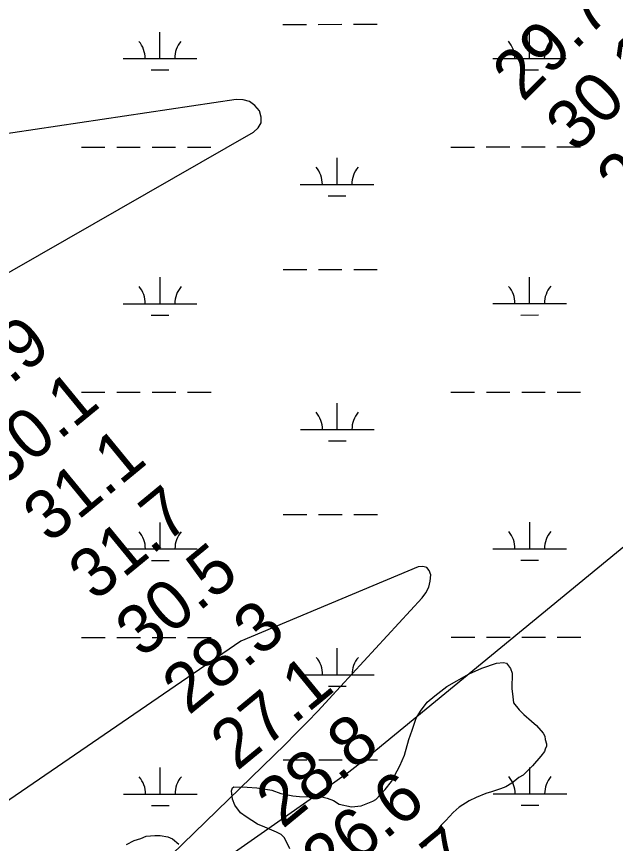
# Model space of a CAD drawing. Extents: x 3279314 to 3317160, y 734079 to 759431.
# Drawn here: x 3305828 to 3306641, y 740442 to 741565 of the extents above; entities that cross this region are included whole.
import ezdxf

# ---------------------------------------------------------------- set-up
doc = ezdxf.new("R2010")
doc.units = 0
for name, color, linetype in [('V-RIVR-RANG', 7, 'Continuous'), ('V-SITE-VEGE', 7, 'Continuous'), ('V-TOPO-MAJR', 7, 'Continuous'), ('V-WETL-SWMP', 7, 'Continuous')]:
    doc.layers.add(name, color=color, linetype=linetype)

msp = doc.modelspace()

# ---------------------------------------------------------------- linework, layer by layer
at = {"layer": 'V-SITE-VEGE'}
for points in [[(3306198.9, 740435.3), (3306194.3, 740444.9), (3306191.1, 740450.6), (3306187.2, 740454.6), (3306180.9, 740457.9), (3306165, 740464.5), (3306154.7, 740468.7), (3306139.7, 740478.5), (3306131.8, 740484.2), (3306124, 740494.6), (3306120.9, 740502.7), (3306119.5, 740513.9), (3306121.1, 740517.8), (3306122.7, 740519.4), (3306141.1, 740519.1), (3306153.8, 740518.1), (3306174.5, 740514.6), (3306186.4, 740510.5), (3306203.1, 740507), (3306211.9, 740506.1), (3306242.2, 740505.7), (3306249.4, 740504), (3306258.1, 740500.6), (3306266, 740495.7), (3306282.7, 740492.3), (3306295.5, 740493.7), (3306311.5, 740499.9), (3306315.6, 740502.2), (3306328.5, 740515.6), (3306336.7, 740526.6), (3306348.2, 740548), (3306354.7, 740562.3), (3306360.6, 740583.7), (3306364.8, 740596.4), (3306370.6, 740612.3), (3306376.4, 740621.8), (3306385.3, 740634.4), (3306395.8, 740643), (3306412, 740655.6), (3306442.5, 740672.7), (3306459.4, 740680.4), (3306479.4, 740687.3), (3306489, 740687.9), (3306493, 740687.1), (3306498.5, 740679.8), (3306500.8, 740673.4), (3306500.5, 740652.7), (3306501.9, 740641.5), (3306502.6, 740633.5), (3306510.4, 740623.8), (3306516.7, 740617.3), (3306527, 740608.4), (3306534, 740602.7), (3306542.7, 740592.2), (3306545, 740588.2), (3306545.7, 740583.4), (3306547.2, 740577.8), (3306547.2, 740574.6), (3306545.5, 740570.6), (3306544.7, 740567.4), (3306539.8, 740561.1), (3306528.5, 740547.7), (3306515.5, 740535.2), (3306509.9, 740532), (3306504.2, 740527.3), (3306500.2, 740524.2), (3306492.1, 740519.5), (3306484.9, 740516.5), (3306472.9, 740512.6), (3306464.9, 740510.4), (3306452, 740505), (3306442.4, 740500.3), (3306428.7, 740491.8), (3306420.6, 740484.7), (3306410.9, 740473.7), (3306404.4, 740467.4), (3306395.5, 740455.5), (3306389.8, 740449.2), (3306382.5, 740439)], [(3305977.2, 740441), (3305987.6, 740446.4), (3305996.5, 740449.4), (3306003.7, 740452.5), (3306015.7, 740453.2), (3306022.8, 740453.1), (3306033.2, 740451.3), (3306039.5, 740448.8), (3306048.2, 740441.5)]]:
    msp.add_lwpolyline(points, dxfattribs=at)
at = {"layer": 'V-TOPO-MAJR'}
for points in [[(3305750.1, 741179.5), (3306149.7, 741407.6), (3306155.9, 741413.7), (3306159.7, 741420.5), (3306159.9, 741428.3), (3306157.7, 741436.8), (3306151.4, 741444.1), (3306144.2, 741449.4), (3306135.5, 741451.8), (3306125.9, 741452.2), (3305640.3, 741379.7)], [(3306999.5, 741129.8), (3306303, 740558.4), (3306291, 740548.7), (3306278.8, 740539.2), (3306266.3, 740530), (3306253.8, 740521), (3305977.2, 740327.4)], [(3306007.3, 740397.4), (3306192.3, 740577), (3306207.5, 740592), (3306222.5, 740607.2), (3306237.3, 740622.6), (3306251.9, 740638.2), (3306378.6, 740775.8), (3306383.7, 740782.7), (3306387.5, 740790.2), (3306389.5, 740798.3), (3306390.3, 740806.9), (3306388.1, 740812.7), (3306384.7, 740816.8), (3306379.6, 740818.2), (3306373.3, 740817.9), (3306132.1, 740716.9), (3305182.3, 740066.7)]]:
    msp.add_lwpolyline(points, dxfattribs=at)
at = {"layer": 'V-WETL-SWMP'}
for p, q in [((3306189.5, 741554), (3306221.5, 741554)), ((3306237.5, 741554), (3306269.5, 741554.1)), ((3306285.5, 741554.1), (3306317.5, 741554.1)), ((3306022.4, 741507.5), (3306022.4, 741543.5)), ((3306524.3, 741507.8), (3306524.3, 741543.8)), ((3305972.4, 741507.5), (3306072.4, 741507.5)), ((3306474.3, 741507.7), (3306574.3, 741507.8)), ((3306010.4, 741492.1), (3306034.4, 741492.1)), ((3306512.4, 741492.3), (3306536.4, 741492.3)), ((3305915.7, 741387.4), (3305947.7, 741387.4)), ((3305963.7, 741387.4), (3305995.7, 741387.4)), ((3306011.7, 741387.4), (3306043.7, 741387.4)), ((3306059.7, 741387.4), (3306091.7, 741387.5)), ((3306417.6, 741387.6), (3306449.6, 741387.6)), ((3306465.6, 741387.7), (3306497.6, 741387.7)), ((3306513.6, 741387.7), (3306545.6, 741387.7)), ((3306561.6, 741387.7), (3306593.6, 741387.7)), ((3306263, 741336.8), (3306263, 741372.8)), ((3306213, 741336.8), (3306313, 741336.8)), ((3306251, 741321.4), (3306275, 741321.4)), ((3306189.7, 741221.3), (3306221.7, 741221.4)), ((3306237.7, 741221.4), (3306269.6, 741221.4)), ((3306285.6, 741221.4), (3306317.6, 741221.4)), ((3306022.6, 741174.8), (3306022.6, 741210.8)), ((3306524.5, 741175.1), (3306524.5, 741211.1)), ((3305972.6, 741174.8), (3306072.6, 741174.8)), ((3306474.5, 741175.1), (3306574.5, 741175.1)), ((3306010.6, 741159.4), (3306034.6, 741159.4)), ((3306512.5, 741159.6), (3306536.5, 741159.7)), ((3305915.8, 741054.7), (3305947.8, 741054.7)), ((3305963.8, 741054.7), (3305995.8, 741054.7)), ((3306011.8, 741054.7), (3306043.8, 741054.8)), ((3306059.8, 741054.8), (3306091.8, 741054.8)), ((3306417.7, 741055), (3306449.7, 741055)), ((3306465.7, 741055), (3306497.7, 741055)), ((3306513.7, 741055), (3306545.7, 741055)), ((3306561.7, 741055), (3306593.7, 741055)), ((3306263.2, 741004.1), (3306263.2, 741040.1)), ((3306213.2, 741004.1), (3306313.2, 741004.2)), ((3306251.2, 740988.7), (3306275.2, 740988.7)), ((3306189.8, 740888.7), (3306221.8, 740888.7)), ((3306237.8, 740888.7), (3306269.8, 740888.7)), ((3306285.8, 740888.7), (3306317.8, 740888.7)), ((3306022.8, 740842.1), (3306022.8, 740878.1)), ((3306524.7, 740842.4), (3306524.7, 740878.4)), ((3305972.8, 740842.1), (3306072.8, 740842.2)), ((3306474.7, 740842.4), (3306574.7, 740842.4)), ((3306010.8, 740826.7), (3306034.8, 740826.7)), ((3306512.7, 740827), (3306536.7, 740827)), ((3305916, 740722), (3305948, 740722)), ((3305964, 740722), (3305996, 740722.1)), ((3306012, 740722.1), (3306044, 740722.1)), ((3306060, 740722.1), (3306092, 740722.1)), ((3306417.9, 740722.3), (3306449.9, 740722.3)), ((3306465.9, 740722.3), (3306497.9, 740722.3)), ((3306513.9, 740722.3), (3306545.9, 740722.3)), ((3306561.9, 740722.3), (3306593.9, 740722.4)), ((3306263.3, 740671.5), (3306263.3, 740707.5)), ((3306213.3, 740671.4), (3306313.3, 740671.5)), ((3306251.3, 740656), (3306275.3, 740656)), ((3306190, 740556), (3306222, 740556)), ((3306238, 740556), (3306270, 740556)), ((3306286, 740556), (3306318, 740556.1)), ((3306022.9, 740509.5), (3306022.9, 740545.5)), ((3306524.9, 740509.7), (3306524.8, 740545.7)), ((3305972.9, 740509.4), (3306072.9, 740509.5)), ((3306474.9, 740509.7), (3306574.9, 740509.8)), ((3306011, 740494), (3306035, 740494)), ((3306512.9, 740494.3), (3306536.9, 740494.3))]:
    msp.add_line(p, q, dxfattribs=at)
for centre, start, end in [((3305967.2, 741507.9), 359.2573, 40.801), ((3306077.7, 741508), 139.2573, 180.801), ((3306469.1, 741508.2), 359.2573, 40.801), ((3306579.6, 741508.3), 139.2573, 180.801), ((3306207.8, 741337.3), 359.2573, 40.801), ((3306318.2, 741337.3), 139.2573, 180.801), ((3305967.4, 741175.3), 359.2573, 40.801), ((3306077.9, 741175.3), 139.2573, 180.801), ((3306469.3, 741175.5), 359.2573, 40.801), ((3306579.8, 741175.6), 139.2573, 180.801), ((3306207.9, 741004.6), 359.2573, 40.801), ((3306318.4, 741004.6), 139.2573, 180.801), ((3305967.5, 740842.6), 359.2573, 40.801), ((3306078, 740842.6), 139.2573, 180.801), ((3306469.4, 740842.8), 359.2573, 40.801), ((3306579.9, 740842.9), 139.2573, 180.801), ((3306208.1, 740671.9), 359.2573, 40.801), ((3306318.6, 740672), 139.2573, 180.801), ((3305967.7, 740509.9), 359.2573, 40.801), ((3306078.2, 740510), 139.2573, 180.801), ((3306469.6, 740510.2), 359.2573, 40.801), ((3306580.1, 740510.2), 139.2573, 180.801)]:
    msp.add_arc(centre, 35.2, start, end, dxfattribs=at)

# ---------------------------------------------------------------- texts
at = {"layer": 'V-RIVR-RANG'}
for s, rotation, p in [('29.7', 44.7483, (3306515.3, 741447.6)), ('30.1', 44.7483, (3306587.6, 741378.4)), ('29.8', 44.7483, (3306656.5, 741305.9)), ('29.9', 39.4083, (3305743.1, 741001)), ('30.1', 39.4083, (3305808.8, 740925.6)), ('31.1', 39.4083, (3305872.5, 740848.5)), ('31.7', 39.4083, (3305934.3, 740769.8)), ('30.5', 39.4083, (3305998, 740692.7)), ('28.3', 39.4083, (3306061.6, 740615.6)), ('27.1', 39.4083, (3306127.1, 740540)), ('28.8', 39.4083, (3306189, 740461.4)), ('26.6', 39.4083, (3306251.2, 740383.1)), ('23.7', 39.4083, (3306316.3, 740307.2))]:
    msp.add_text(s, height=67, rotation=rotation, dxfattribs=at).set_placement(p)

doc.saveas('drawing.dxf')
